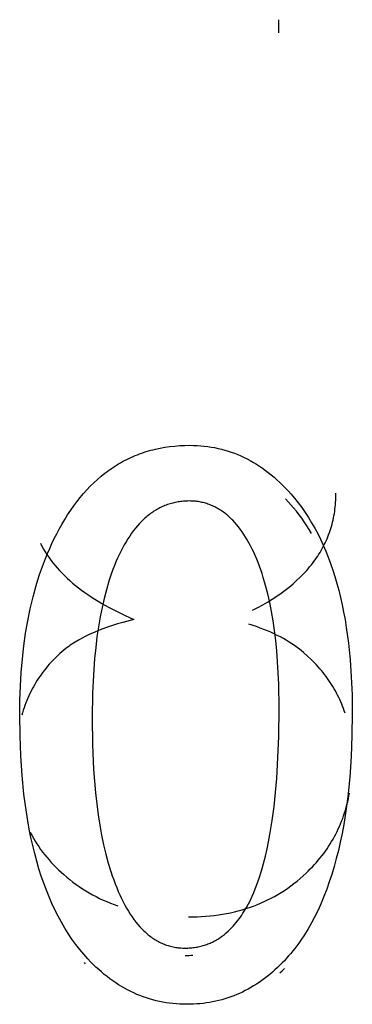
# Model space of a CAD drawing. Header units: millimetres. Extents: x -2637 to -1637, y 678 to 1678.
# Tile 320 of 348: x -1946.14 to -1944.96, y 1435.15 to 1438.68. Entities that reach past the tile are written whole.
import ezdxf

# ---------------------------------------------------------------- set-up
doc = ezdxf.new("R2010")
doc.units = ezdxf.units.MM
doc.layers.add('Make2D$B.SHOW mini', color=7, linetype='Continuous', true_color=0x000000)

msp = doc.modelspace()

# ---------------------------------------------------------------- linework, layer by layer
at = {"layer": 'Make2D$B.SHOW mini', "color": 18, "lineweight": -3, "true_color": 0x000000}
for points in [[(-1945.2173, 1438.6295), (-1945.2173, 1438.6766)], [(-1945.9924, 1436.8709), (-1945.9821, 1436.8883), (-1945.9716, 1436.9052), (-1945.9608, 1436.9215), (-1945.9498, 1436.9372), (-1945.9385, 1436.9524), (-1945.9269, 1436.967), (-1945.9151, 1436.9811), (-1945.903, 1436.9947), (-1945.8907, 1437.0077), (-1945.8781, 1437.0201), (-1945.8653, 1437.032), (-1945.8522, 1437.0433), (-1945.8388, 1437.0541), (-1945.832, 1437.0593), (-1945.8252, 1437.0643), (-1945.8183, 1437.0692), (-1945.8113, 1437.074), (-1945.8043, 1437.0786), (-1945.7971, 1437.0831), (-1945.79, 1437.0875), (-1945.7827, 1437.0917), (-1945.7754, 1437.0958), (-1945.7681, 1437.0997), (-1945.7606, 1437.1035), (-1945.7531, 1437.1072), (-1945.7456, 1437.1107), (-1945.7379, 1437.1141), (-1945.7302, 1437.1174), (-1945.7225, 1437.1205), (-1945.7146, 1437.1235), (-1945.7067, 1437.1263), (-1945.6988, 1437.129), (-1945.6907, 1437.1316), (-1945.6826, 1437.134), (-1945.6745, 1437.1363), (-1945.6663, 1437.1384), (-1945.658, 1437.1404), (-1945.6412, 1437.144), (-1945.6241, 1437.1471), (-1945.6068, 1437.1496), (-1945.5892, 1437.1515), (-1945.5713, 1437.1529), (-1945.5532, 1437.1537), (-1945.5348, 1437.154)], [(-1945.5348, 1437.154), (-1945.5219, 1437.1538), (-1945.5091, 1437.1533), (-1945.4965, 1437.1525), (-1945.4839, 1437.1513), (-1945.4714, 1437.1498), (-1945.4591, 1437.1479), (-1945.4469, 1437.1457), (-1945.4347, 1437.1432), (-1945.4227, 1437.1403), (-1945.4108, 1437.1371), (-1945.399, 1437.1336), (-1945.3873, 1437.1297), (-1945.3757, 1437.1254), (-1945.3642, 1437.1209), (-1945.3528, 1437.116), (-1945.3416, 1437.1107), (-1945.3304, 1437.1051), (-1945.3193, 1437.0992), (-1945.3084, 1437.0929), (-1945.2975, 1437.0863), (-1945.2867, 1437.0794), (-1945.2761, 1437.0721), (-1945.2655, 1437.0645), (-1945.2551, 1437.0565), (-1945.2447, 1437.0482), (-1945.2345, 1437.0396), (-1945.2243, 1437.0306), (-1945.2143, 1437.0213), (-1945.2043, 1437.0116), (-1945.1945, 1437.0016), (-1945.1847, 1436.9912), (-1945.1751, 1436.9806)], [(-1945.3111, 1436.564), (-1945.2927, 1436.5736), (-1945.2749, 1436.5834), (-1945.2578, 1436.5935), (-1945.2412, 1436.6038), (-1945.2251, 1436.6143), (-1945.2097, 1436.625), (-1945.1949, 1436.636), (-1945.1806, 1436.6472), (-1945.1669, 1436.6586), (-1945.1539, 1436.6702), (-1945.1414, 1436.682), (-1945.1294, 1436.6941), (-1945.1181, 1436.7064), (-1945.1127, 1436.7126), (-1945.1074, 1436.7189), (-1945.1022, 1436.7253), (-1945.0972, 1436.7317), (-1945.0923, 1436.7381), (-1945.0876, 1436.7446), (-1945.0831, 1436.7512), (-1945.0786, 1436.7578), (-1945.0744, 1436.7645), (-1945.0702, 1436.7712), (-1945.0662, 1436.778), (-1945.0624, 1436.7849), (-1945.0587, 1436.7918), (-1945.0552, 1436.7987), (-1945.0517, 1436.8058), (-1945.0485, 1436.8128), (-1945.0454, 1436.82), (-1945.0424, 1436.8271), (-1945.0396, 1436.8344), (-1945.0369, 1436.8417), (-1945.0344, 1436.849), (-1945.032, 1436.8565), (-1945.0297, 1436.8639), (-1945.0276, 1436.8714), (-1945.0257, 1436.879), (-1945.0239, 1436.8867), (-1945.0222, 1436.8943), (-1945.0207, 1436.9021), (-1945.0193, 1436.9099), (-1945.0181, 1436.9178), (-1945.017, 1436.9257), (-1945.0161, 1436.9337), (-1945.0153, 1436.9417), (-1945.0146, 1436.9498), (-1945.0141, 1436.9579), (-1945.0138, 1436.9661), (-1945.0135, 1436.9744), (-1945.0135, 1436.9827)], [(-1945.1751, 1436.9806), (-1945.1615, 1436.9647), (-1945.1484, 1436.9483), (-1945.1357, 1436.9314), (-1945.1235, 1436.9139), (-1945.1117, 1436.8958), (-1945.1003, 1436.8772), (-1945.0894, 1436.858), (-1945.0788, 1436.8383), (-1945.0687, 1436.8179), (-1945.0591, 1436.7971), (-1945.0498, 1436.7756), (-1945.041, 1436.7537), (-1945.0327, 1436.7311), (-1945.0247, 1436.708), (-1945.0172, 1436.6843), (-1945.0101, 1436.6601), (-1945.0035, 1436.6353), (-1944.9973, 1436.6099), (-1944.9915, 1436.584), (-1944.9861, 1436.5575), (-1944.9812, 1436.5305), (-1944.9767, 1436.5028), (-1944.969, 1436.4459), (-1944.963, 1436.3868), (-1944.9587, 1436.3253), (-1944.9561, 1436.2617), (-1944.9552, 1436.1957)], [(-1945.5375, 1436.9549), (-1945.5426, 1436.9548), (-1945.5477, 1436.9547), (-1945.5528, 1436.9544), (-1945.5578, 1436.9541), (-1945.5628, 1436.9536), (-1945.5677, 1436.953), (-1945.5726, 1436.9524), (-1945.5775, 1436.9516), (-1945.5823, 1436.9508), (-1945.5871, 1436.9498), (-1945.5919, 1436.9488), (-1945.5966, 1436.9476), (-1945.6013, 1436.9464), (-1945.606, 1436.945), (-1945.6106, 1436.9436), (-1945.6152, 1436.942), (-1945.6198, 1436.9403), (-1945.6243, 1436.9386), (-1945.6287, 1436.9367), (-1945.6332, 1436.9348), (-1945.6376, 1436.9327), (-1945.642, 1436.9306), (-1945.6463, 1436.9283), (-1945.6506, 1436.9259), (-1945.6549, 1436.9235), (-1945.6591, 1436.9209), (-1945.6633, 1436.9183), (-1945.6675, 1436.9155), (-1945.6716, 1436.9127), (-1945.6757, 1436.9097), (-1945.6797, 1436.9066), (-1945.6838, 1436.9035), (-1945.6877, 1436.9002), (-1945.6917, 1436.8969), (-1945.6956, 1436.8934), (-1945.6995, 1436.8899), (-1945.7033, 1436.8862), (-1945.7071, 1436.8825), (-1945.7109, 1436.8786), (-1945.7146, 1436.8746), (-1945.722, 1436.8664), (-1945.7292, 1436.8578), (-1945.7362, 1436.8488), (-1945.7432, 1436.8394), (-1945.7499, 1436.8296), (-1945.7566, 1436.8194), (-1945.7631, 1436.8088), (-1945.7694, 1436.7979), (-1945.7757, 1436.7865), (-1945.7817, 1436.7747), (-1945.7876, 1436.7625), (-1945.7934, 1436.7499)], [(-1945.3019, 1436.7596), (-1945.3073, 1436.7715), (-1945.3128, 1436.7831), (-1945.3185, 1436.7943), (-1945.3242, 1436.8051), (-1945.3301, 1436.8156), (-1945.3362, 1436.8256), (-1945.3423, 1436.8353), (-1945.3486, 1436.8447), (-1945.355, 1436.8536), (-1945.3616, 1436.8622), (-1945.3682, 1436.8704), (-1945.375, 1436.8782), (-1945.3819, 1436.8857), (-1945.3854, 1436.8892), (-1945.389, 1436.8927), (-1945.3926, 1436.8961), (-1945.3962, 1436.8994), (-1945.3998, 1436.9026), (-1945.4035, 1436.9057), (-1945.4072, 1436.9087), (-1945.4109, 1436.9117), (-1945.4146, 1436.9145), (-1945.4184, 1436.9172), (-1945.4223, 1436.9198), (-1945.4261, 1436.9224), (-1945.43, 1436.9248), (-1945.4339, 1436.9272), (-1945.4379, 1436.9294), (-1945.4419, 1436.9316), (-1945.4459, 1436.9337), (-1945.4499, 1436.9356), (-1945.454, 1436.9375), (-1945.4581, 1436.9393), (-1945.4622, 1436.9409), (-1945.4664, 1436.9425), (-1945.4706, 1436.944), (-1945.4749, 1436.9454), (-1945.4791, 1436.9467), (-1945.4834, 1436.9479), (-1945.4878, 1436.949), (-1945.4921, 1436.95), (-1945.4965, 1436.951), (-1945.5009, 1436.9518), (-1945.5054, 1436.9525), (-1945.5099, 1436.9531), (-1945.5144, 1436.9537), (-1945.519, 1436.9541), (-1945.5236, 1436.9544), (-1945.5282, 1436.9547), (-1945.5328, 1436.9548), (-1945.5375, 1436.9549)], [(-1945.1751, 1436.9417), (-1945.1845, 1436.9521), (-1945.194, 1436.9622)], [(-1945.1003, 1436.839), (-1945.1088, 1436.853), (-1945.1175, 1436.8666), (-1945.1265, 1436.8799), (-1945.1357, 1436.8929), (-1945.1452, 1436.9056), (-1945.1549, 1436.9179), (-1945.1649, 1436.93), (-1945.1751, 1436.9417)], [(-1946.1428, 1436.1902), (-1946.1422, 1436.2419), (-1946.1404, 1436.2924), (-1946.1375, 1436.3417), (-1946.1334, 1436.3897), (-1946.1281, 1436.4365), (-1946.1216, 1436.4822), (-1946.114, 1436.5265), (-1946.1052, 1436.5697), (-1946.0952, 1436.6117), (-1946.0841, 1436.6524), (-1946.078, 1436.6723), (-1946.0717, 1436.6919), (-1946.0651, 1436.7112), (-1946.0582, 1436.7302), (-1946.051, 1436.7488), (-1946.0435, 1436.7672), (-1946.0357, 1436.7853), (-1946.0277, 1436.803), (-1946.0193, 1436.8205), (-1946.0106, 1436.8376), (-1946.0017, 1436.8544), (-1945.9924, 1436.8709)], [(-1946.0691, 1436.8035), (-1946.0636, 1436.7933), (-1946.0579, 1436.7831), (-1946.0518, 1436.7731), (-1946.0454, 1436.7632), (-1946.0387, 1436.7534), (-1946.0317, 1436.7437), (-1946.0243, 1436.7341), (-1946.0166, 1436.7246), (-1946.0086, 1436.7152), (-1946.0003, 1436.706), (-1945.9916, 1436.6969), (-1945.9826, 1436.6879), (-1945.9733, 1436.6789), (-1945.9637, 1436.6702), (-1945.9538, 1436.6615), (-1945.9435, 1436.6529), (-1945.9329, 1436.6445), (-1945.922, 1436.6361), (-1945.9107, 1436.6279), (-1945.8992, 1436.6198), (-1945.8873, 1436.6118), (-1945.8751, 1436.6039), (-1945.8625, 1436.5961), (-1945.8497, 1436.5885), (-1945.823, 1436.5735), (-1945.795, 1436.559), (-1945.7658, 1436.5449), (-1945.7352, 1436.5313)], [(-1945.2166, 1436.2137), (-1945.2179, 1436.2992), (-1945.2196, 1436.3401), (-1945.2219, 1436.3798), (-1945.2249, 1436.4183), (-1945.2286, 1436.4555), (-1945.2329, 1436.4914), (-1945.2379, 1436.5261), (-1945.2436, 1436.5596), (-1945.2499, 1436.5919), (-1945.2569, 1436.6229), (-1945.2646, 1436.6527), (-1945.2729, 1436.6813), (-1945.2773, 1436.6951), (-1945.2819, 1436.7086), (-1945.2867, 1436.7218), (-1945.2916, 1436.7347), (-1945.2966, 1436.7473), (-1945.3019, 1436.7596)], [(-1945.7934, 1436.7499), (-1945.7991, 1436.737), (-1945.8045, 1436.7238), (-1945.8098, 1436.7102), (-1945.8148, 1436.6963), (-1945.8197, 1436.6821), (-1945.8244, 1436.6676), (-1945.8333, 1436.6376), (-1945.8415, 1436.6064), (-1945.8489, 1436.5738), (-1945.8556, 1436.54), (-1945.8616, 1436.505), (-1945.8669, 1436.4686), (-1945.8715, 1436.4309), (-1945.8754, 1436.392), (-1945.8786, 1436.3517), (-1945.881, 1436.3102), (-1945.8828, 1436.2674), (-1945.8842, 1436.1778)], [(-1945.7352, 1436.5313), (-1945.7746, 1436.5206), (-1945.7933, 1436.5151), (-1945.8114, 1436.5093), (-1945.8288, 1436.5034), (-1945.8456, 1436.4973), (-1945.8618, 1436.4911), (-1945.8773, 1436.4847), (-1945.8922, 1436.4781), (-1945.9064, 1436.4713), (-1945.92, 1436.4643), (-1945.9329, 1436.4572), (-1945.9452, 1436.4499), (-1945.9511, 1436.4461), (-1945.9568, 1436.4424), (-1945.9624, 1436.4386), (-1945.9678, 1436.4347), (-1945.973, 1436.4308), (-1945.9781, 1436.4268)], [(-1945.1439, 1436.4246), (-1945.1526, 1436.4312), (-1945.1616, 1436.4378), (-1945.171, 1436.4442), (-1945.1807, 1436.4504), (-1945.1908, 1436.4565), (-1945.2012, 1436.4625), (-1945.212, 1436.4684), (-1945.2231, 1436.4741), (-1945.2345, 1436.4796), (-1945.2463, 1436.4851), (-1945.2585, 1436.4904), (-1945.2709, 1436.4955), (-1945.2837, 1436.5005), (-1945.2969, 1436.5054), (-1945.3242, 1436.5147)], [(-1945.9781, 1436.4268), (-1945.9853, 1436.421), (-1945.9923, 1436.4151), (-1945.9991, 1436.4091), (-1946.0059, 1436.403), (-1946.0124, 1436.3968), (-1946.0189, 1436.3904), (-1946.0251, 1436.384), (-1946.0313, 1436.3774), (-1946.0373, 1436.3708), (-1946.0432, 1436.364), (-1946.0489, 1436.3571), (-1946.0544, 1436.3501), (-1946.0599, 1436.343), (-1946.0652, 1436.3358), (-1946.0703, 1436.3285), (-1946.0753, 1436.3211), (-1946.0801, 1436.3136), (-1946.0849, 1436.306), (-1946.0894, 1436.2983), (-1946.0938, 1436.2904), (-1946.0981, 1436.2825), (-1946.1023, 1436.2744), (-1946.1062, 1436.2663), (-1946.1101, 1436.258), (-1946.1138, 1436.2497), (-1946.1173, 1436.2412), (-1946.1208, 1436.2326), (-1946.124, 1436.2239), (-1946.1271, 1436.2151), (-1946.1301, 1436.2063), (-1946.1329, 1436.1973), (-1946.1356, 1436.1882)], [(-1944.981, 1436.1955), (-1944.9838, 1436.2039), (-1944.9868, 1436.2122), (-1944.9899, 1436.2204), (-1944.9931, 1436.2285), (-1944.9965, 1436.2366), (-1945.0001, 1436.2446), (-1945.0038, 1436.2525), (-1945.0076, 1436.2603), (-1945.0116, 1436.268), (-1945.0157, 1436.2757), (-1945.02, 1436.2833), (-1945.0244, 1436.2908), (-1945.029, 1436.2982), (-1945.0337, 1436.3056), (-1945.0386, 1436.3129), (-1945.0436, 1436.3201), (-1945.0487, 1436.3272), (-1945.054, 1436.3342), (-1945.0595, 1436.3412), (-1945.0651, 1436.3481), (-1945.0709, 1436.3549), (-1945.0768, 1436.3616), (-1945.0828, 1436.3683), (-1945.089, 1436.3748), (-1945.0953, 1436.3813), (-1945.1018, 1436.3877), (-1945.1153, 1436.4003), (-1945.1293, 1436.4126), (-1945.1439, 1436.4246)], [(-1945.5524, 1435.3556), (-1945.5474, 1435.3557), (-1945.5425, 1435.3558), (-1945.5377, 1435.3561), (-1945.5329, 1435.3564), (-1945.5281, 1435.3568), (-1945.5234, 1435.3573), (-1945.5187, 1435.3579), (-1945.5141, 1435.3586), (-1945.5096, 1435.3594), (-1945.5051, 1435.3603), (-1945.5006, 1435.3612), (-1945.4962, 1435.3623), (-1945.4918, 1435.3634), (-1945.4875, 1435.3646), (-1945.4832, 1435.3659), (-1945.479, 1435.3672), (-1945.4749, 1435.3687), (-1945.4707, 1435.3702), (-1945.4667, 1435.3718), (-1945.4627, 1435.3735), (-1945.4587, 1435.3752), (-1945.4548, 1435.3771), (-1945.4509, 1435.379), (-1945.4471, 1435.3809), (-1945.4433, 1435.383), (-1945.4396, 1435.3851), (-1945.4359, 1435.3873), (-1945.4323, 1435.3895), (-1945.4287, 1435.3919), (-1945.4252, 1435.3943), (-1945.4217, 1435.3967), (-1945.4182, 1435.3992), (-1945.4149, 1435.4018), (-1945.4115, 1435.4045), (-1945.4082, 1435.4072), (-1945.405, 1435.4099), (-1945.3987, 1435.4156), (-1945.3925, 1435.4215), (-1945.3866, 1435.4275), (-1945.3808, 1435.4338), (-1945.3753, 1435.4401), (-1945.3699, 1435.4466), (-1945.3647, 1435.4532), (-1945.3596, 1435.4599), (-1945.3548, 1435.4666), (-1945.3501, 1435.4734), (-1945.3456, 1435.4802), (-1945.3413, 1435.4871), (-1945.3332, 1435.5007), (-1945.3258, 1435.5142), (-1945.319, 1435.5275), (-1945.3127, 1435.5408), (-1945.307, 1435.5539), (-1945.3017, 1435.567), (-1945.2968, 1435.58), (-1945.2921, 1435.593), (-1945.2878, 1435.606), (-1945.2796, 1435.6321), (-1945.2722, 1435.6583), (-1945.2655, 1435.6844), (-1945.2595, 1435.7103), (-1945.2542, 1435.736), (-1945.2494, 1435.7615), (-1945.2413, 1435.812), (-1945.2347, 1435.8623), (-1945.2293, 1435.9125), (-1945.2251, 1435.9625), (-1945.2219, 1436.0126), (-1945.2178, 1436.1128), (-1945.2166, 1436.2137)], [(-1944.9552, 1436.1957), (-1944.9563, 1436.1165), (-1944.9593, 1436.0403), (-1944.9644, 1435.9671), (-1944.9715, 1435.897), (-1944.9758, 1435.8631), (-1944.9806, 1435.8299), (-1944.9859, 1435.7975), (-1944.9917, 1435.7659), (-1944.998, 1435.735), (-1945.0049, 1435.7049), (-1945.0122, 1435.6756), (-1945.02, 1435.647), (-1945.0284, 1435.6192), (-1945.0372, 1435.5922), (-1945.0466, 1435.5659), (-1945.0564, 1435.5404), (-1945.0667, 1435.5157), (-1945.0776, 1435.4917), (-1945.0889, 1435.4685), (-1945.1008, 1435.4461), (-1945.1131, 1435.4244), (-1945.126, 1435.4035), (-1945.1393, 1435.3834), (-1945.1462, 1435.3736), (-1945.1532, 1435.364), (-1945.1603, 1435.3546), (-1945.1675, 1435.3454), (-1945.1749, 1435.3364), (-1945.1824, 1435.3276), (-1945.19, 1435.319), (-1945.1977, 1435.3105), (-1945.2056, 1435.3023), (-1945.2136, 1435.2942)], [(-1945.8992, 1435.3167), (-1945.9067, 1435.325), (-1945.9142, 1435.3334), (-1945.9215, 1435.342), (-1945.9287, 1435.3508), (-1945.9427, 1435.3689), (-1945.9563, 1435.3877), (-1945.9693, 1435.4072), (-1945.982, 1435.4273), (-1945.9941, 1435.4482), (-1946.0057, 1435.4697), (-1946.0169, 1435.4919), (-1946.0276, 1435.5147), (-1946.0379, 1435.5383), (-1946.0476, 1435.5625), (-1946.0569, 1435.5874), (-1946.0657, 1435.613), (-1946.074, 1435.6393), (-1946.0819, 1435.6663), (-1946.0892, 1435.6939), (-1946.0961, 1435.7222), (-1946.1026, 1435.7512), (-1946.1085, 1435.7809), (-1946.114, 1435.8113), (-1946.119, 1435.8423), (-1946.1276, 1435.9065), (-1946.1342, 1435.9733), (-1946.139, 1436.0429), (-1946.1418, 1436.1152), (-1946.1428, 1436.1902)], [(-1945.8842, 1436.1778), (-1945.8828, 1436.0836), (-1945.8788, 1435.9946), (-1945.8758, 1435.9521), (-1945.872, 1435.9109), (-1945.8676, 1435.8711), (-1945.8625, 1435.8325), (-1945.8567, 1435.7953), (-1945.8503, 1435.7594), (-1945.8431, 1435.7248), (-1945.8352, 1435.6916), (-1945.8266, 1435.6596), (-1945.8173, 1435.629), (-1945.8123, 1435.6142), (-1945.8072, 1435.5997), (-1945.8019, 1435.5856), (-1945.7965, 1435.5718)], [(-1945.1204, 1435.6235), (-1945.1127, 1435.631), (-1945.1051, 1435.6386), (-1945.0977, 1435.6463), (-1945.0905, 1435.654), (-1945.0835, 1435.6619), (-1945.0767, 1435.6698), (-1945.0701, 1435.6779), (-1945.0637, 1435.686), (-1945.0574, 1435.6943), (-1945.0513, 1435.7026), (-1945.0455, 1435.711), (-1945.0398, 1435.7195), (-1945.0343, 1435.7282), (-1945.029, 1435.7369), (-1945.0238, 1435.7457), (-1945.0189, 1435.7545), (-1945.0141, 1435.7635), (-1945.0096, 1435.7726), (-1945.0052, 1435.7818), (-1945.001, 1435.791), (-1944.997, 1435.8004), (-1944.9932, 1435.8098), (-1944.9895, 1435.8194), (-1944.9861, 1435.829), (-1944.9828, 1435.8388), (-1944.9797, 1435.8486), (-1944.9768, 1435.8585), (-1944.9741, 1435.8686), (-1944.9716, 1435.8787), (-1944.9692, 1435.8889), (-1944.967, 1435.8992), (-1944.9651, 1435.9096)], [(-1946.105, 1435.7694), (-1946.0995, 1435.759), (-1946.0938, 1435.7486), (-1946.0877, 1435.7385), (-1946.0814, 1435.7284), (-1946.0749, 1435.7185), (-1946.0681, 1435.7087), (-1946.061, 1435.6991), (-1946.0537, 1435.6896), (-1946.0461, 1435.6802), (-1946.0382, 1435.6709), (-1946.03, 1435.6618), (-1946.0217, 1435.6528), (-1946.013, 1435.644), (-1946.0041, 1435.6353), (-1945.9949, 1435.6267), (-1945.9854, 1435.6183)], [(-1945.9854, 1435.6183), (-1945.9747, 1435.6091), (-1945.9638, 1435.6003), (-1945.9527, 1435.5917), (-1945.9414, 1435.5834), (-1945.93, 1435.5754), (-1945.9184, 1435.5677), (-1945.9066, 1435.5603), (-1945.8946, 1435.5531), (-1945.8824, 1435.5463), (-1945.8701, 1435.5397), (-1945.8576, 1435.5334), (-1945.8449, 1435.5274), (-1945.832, 1435.5217), (-1945.8189, 1435.5163), (-1945.8057, 1435.5111), (-1945.7923, 1435.5063)], [(-1945.5402, 1435.4669), (-1945.5244, 1435.4671), (-1945.5088, 1435.4675), (-1945.4934, 1435.4683), (-1945.4781, 1435.4693), (-1945.4631, 1435.4707), (-1945.4481, 1435.4723), (-1945.4334, 1435.4743), (-1945.4188, 1435.4766), (-1945.4044, 1435.4791), (-1945.3902, 1435.482), (-1945.3762, 1435.4852), (-1945.3623, 1435.4887), (-1945.3486, 1435.4925), (-1945.3351, 1435.4966), (-1945.3217, 1435.501), (-1945.3085, 1435.5057), (-1945.2955, 1435.5107), (-1945.2826, 1435.5161), (-1945.2699, 1435.5217), (-1945.2574, 1435.5277), (-1945.2451, 1435.5339), (-1945.2329, 1435.5405), (-1945.2209, 1435.5474), (-1945.2091, 1435.5546), (-1945.1974, 1435.5621), (-1945.1859, 1435.5699), (-1945.1746, 1435.5781), (-1945.1634, 1435.5865), (-1945.1524, 1435.5953), (-1945.1416, 1435.6044), (-1945.1309, 1435.6138), (-1945.1204, 1435.6235)], [(-1945.7965, 1435.5718), (-1945.7909, 1435.5585), (-1945.7852, 1435.5456), (-1945.7794, 1435.5332), (-1945.7735, 1435.5211), (-1945.7674, 1435.5095), (-1945.7611, 1435.4984), (-1945.7548, 1435.4876), (-1945.7483, 1435.4773), (-1945.7417, 1435.4673), (-1945.7349, 1435.4578), (-1945.728, 1435.4488), (-1945.721, 1435.4401), (-1945.7139, 1435.4319), (-1945.7102, 1435.4279), (-1945.7066, 1435.4241), (-1945.7029, 1435.4203), (-1945.6991, 1435.4167), (-1945.6954, 1435.4131), (-1945.6916, 1435.4097), (-1945.6877, 1435.4064), (-1945.6839, 1435.4032), (-1945.68, 1435.4001), (-1945.6761, 1435.397), (-1945.6721, 1435.3941), (-1945.6681, 1435.3913), (-1945.6641, 1435.3886), (-1945.66, 1435.3861), (-1945.6559, 1435.3836), (-1945.6518, 1435.3812), (-1945.6476, 1435.3789), (-1945.6434, 1435.3768), (-1945.6392, 1435.3747), (-1945.6349, 1435.3728), (-1945.6306, 1435.3709), (-1945.6263, 1435.3692), (-1945.6219, 1435.3675), (-1945.6175, 1435.366), (-1945.6131, 1435.3646), (-1945.6086, 1435.3632), (-1945.6041, 1435.362), (-1945.5996, 1435.3609), (-1945.595, 1435.3599), (-1945.5904, 1435.359), (-1945.5858, 1435.3582), (-1945.5811, 1435.3575), (-1945.5764, 1435.357), (-1945.5717, 1435.3565), (-1945.5669, 1435.3561), (-1945.5621, 1435.3558), (-1945.5573, 1435.3557), (-1945.5524, 1435.3556)], [(-1945.5456, 1435.1544), (-1945.5583, 1435.1546), (-1945.5708, 1435.1551), (-1945.5833, 1435.1559), (-1945.5956, 1435.157), (-1945.6078, 1435.1584), (-1945.6199, 1435.1601), (-1945.632, 1435.1622), (-1945.6439, 1435.1646), (-1945.6557, 1435.1673), (-1945.6674, 1435.1703), (-1945.679, 1435.1736), (-1945.6905, 1435.1773), (-1945.702, 1435.1812), (-1945.7133, 1435.1855), (-1945.7245, 1435.1901), (-1945.7356, 1435.195), (-1945.7466, 1435.2003), (-1945.7574, 1435.2058), (-1945.7682, 1435.2117), (-1945.7789, 1435.2178), (-1945.7895, 1435.2243), (-1945.8, 1435.2312), (-1945.8104, 1435.2383), (-1945.8207, 1435.2457), (-1945.8308, 1435.2535), (-1945.8409, 1435.2616), (-1945.8509, 1435.27), (-1945.8607, 1435.2787), (-1945.8705, 1435.2877), (-1945.8802, 1435.297), (-1945.8897, 1435.3067), (-1945.8992, 1435.3167)], [(-1945.5243, 1435.3292), (-1945.5312, 1435.3285), (-1945.5381, 1435.328), (-1945.5452, 1435.3277), (-1945.5524, 1435.3276)], [(-1945.9132, 1435.3044), (-1945.9086, 1435.2993)], [(-1945.2136, 1435.2942), (-1945.2225, 1435.2856), (-1945.2316, 1435.2772), (-1945.2407, 1435.2691), (-1945.25, 1435.2613), (-1945.2593, 1435.2537), (-1945.2687, 1435.2464), (-1945.2782, 1435.2395), (-1945.2879, 1435.2327), (-1945.2976, 1435.2263), (-1945.3074, 1435.2202), (-1945.3172, 1435.2143), (-1945.3272, 1435.2087), (-1945.3373, 1435.2034), (-1945.3474, 1435.1983), (-1945.3577, 1435.1936), (-1945.368, 1435.1891), (-1945.3785, 1435.1849), (-1945.389, 1435.1809), (-1945.3996, 1435.1773), (-1945.4103, 1435.1739), (-1945.4211, 1435.1708), (-1945.432, 1435.1679), (-1945.4429, 1435.1654), (-1945.454, 1435.1631), (-1945.4651, 1435.161), (-1945.4764, 1435.1593), (-1945.4877, 1435.1578), (-1945.4991, 1435.1566), (-1945.5106, 1435.1556), (-1945.5222, 1435.155), (-1945.5339, 1435.1546), (-1945.5456, 1435.1544)], [(-1945.2136, 1435.2667), (-1945.2056, 1435.2746), (-1945.1977, 1435.2828)]]:
    msp.add_lwpolyline(points, dxfattribs=at)

doc.saveas('drawing.dxf')
